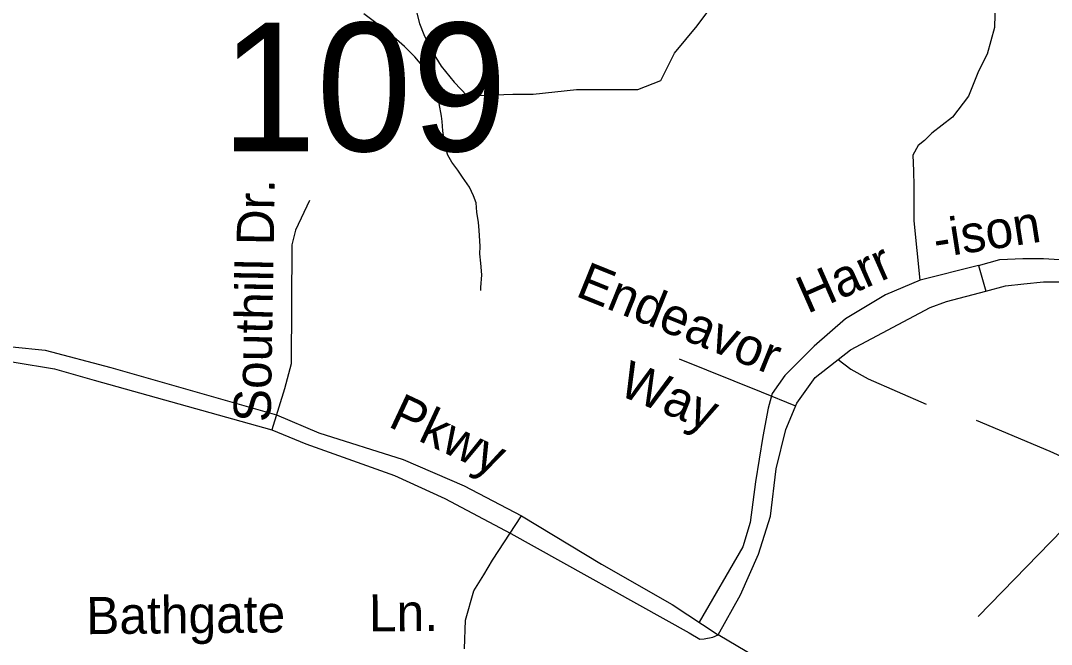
# Model space of a CAD drawing. Extents: x 2001466 to 2224147, y 644118 to 847247.
# Drawn here: x 2065634 to 2068269, y 756847 to 758441 of the extents above; entities that cross this region are included whole.
import ezdxf

# ---------------------------------------------------------------- set-up
doc = ezdxf.new("R2010")
doc.units = 0
for name, color, linetype in [('Exist Hydrographic Misc Water Feature', 7, 'Continuous'), ('Exist Road Non-System Type 51', 7, 'Continuous'), ('Exist Road Non-System Type 51 Label', 7, 'Continuous'), ('Exist Road Secondary Structure Standard Bridge Number Label', 7, 'Continuous')]:
    doc.layers.add(name, color=color, linetype=linetype)

msp = doc.modelspace()

# ---------------------------------------------------------------- linework, layer by layer
at = {"layer": 'Exist Hydrographic Misc Water Feature'}
msp.add_lwpolyline([(2066810.8, 757751.3), (2066810.8, 757759.4), (2066812.8, 757791.6), (2066810.6, 757821.5), (2066808.5, 757845.3), (2066808.7, 757863.6), (2066806.3, 757905.4), (2066804.6, 757925.5), (2066800.3, 757951.2), (2066798.5, 757975.5), (2066792.1, 757993.5), (2066782.1, 758015.3), (2066763.8, 758041.2), (2066751.9, 758059.2), (2066736.1, 758079), (2066726.1, 758097.2), (2066719.9, 758119.2), (2066716.1, 758141.3), (2066713.8, 758159.1), (2066712, 758183.3), (2066709.9, 758197), (2066704, 758229.2), (2066697.8, 758261.3), (2066691.4, 758277.3), (2066681.6, 758297.1), (2066665.6, 758320.9), (2066641.8, 758348.9), (2066615.6, 758374.8), (2066581.5, 758405.1), (2066555.5, 758424.9), (2066511.4, 758458.7)], dxfattribs=at)
at = {"layer": 'Exist Road Non-System Type 51'}
for p, q in [((2068083, 757815.6), (2068101.8, 757749.9)), ((2067317.3, 757577.1), (2067527.1, 757492.1)), ((2067527.1, 757492.1), (2067615, 757456.3)), ((2068408.3, 757254), (2068081.5, 756918.5))]:
    msp.add_line(p, q, dxfattribs=at)
for points in [[(2068122.4, 758511.7), (2068125.6, 758489.1), (2068123.4, 758423.7), (2068104.8, 758355.8), (2068082.8, 758311.6), (2068057, 758247.8), (2068016.7, 758194.1), (2067963.1, 758153.8), (2067944.3, 758135), (2067928.2, 758121.6), (2067914.8, 758097.5), (2067916.9, 758057), (2067917.1, 758017.9), (2067917.3, 757929.8), (2067932.9, 757777.8)], [(2066646.2, 758463.9), (2066653.5, 758433.7), (2066665, 758405.5), (2066682.2, 758369.1), (2066709.3, 758324.6), (2066742.5, 758283.9), (2066775.8, 758249.2), (2066892.1, 758253.3), (2066944.5, 758253.3), (2067055.1, 758265), (2067154.1, 758265), (2067212.3, 758265), (2067270.5, 758288.3), (2067305.5, 758358.2), (2067363.7, 758428.1), (2067398.6, 758474.7)], [(2066372.9, 757981.8), (2066337.3, 757905.9), (2066327.9, 757868), (2066325.5, 757564.3), (2066308.9, 757500.3), (2066276.4, 757395.2)], [(2068083, 757815.6), (2067933.6, 757778.1), (2067845.1, 757740.5), (2067743.2, 757678.8), (2067662.7, 757609), (2067587.6, 757533.8), (2067555.4, 757488.2), (2067544.7, 757450.6), (2067531.3, 757378.2), (2067512.5, 757262.8), (2067499.1, 757158.1), (2067480.3, 757096.4), (2067368.4, 756903.6)], [(2068083, 757815.6), (2068137.4, 757830.4), (2068196.4, 757833.1), (2068248.7, 757833.1), (2068330.5, 757827.7), (2068397.6, 757818.3), (2068451.2, 757802.2), (2068498.2, 757788.8), (2068542.4, 757774), (2068594.7, 757751.2), (2068633.6, 757728.4)], [(2068101.8, 757749.9), (2068151.4, 757763.3), (2068198.3, 757768.7), (2068249.3, 757774), (2068327, 757774), (2068388.7, 757760.6), (2068439.7, 757744.5), (2068478.6, 757733.8), (2068512.9, 757720.4), (2068534.9, 757709.6), (2068600.1, 757676.1)], [(2067417.6, 756871.6), (2067474, 756973.8), (2067520.7, 757077.7), (2067551.3, 757175.1), (2067565.7, 757295.9), (2067589.9, 757395.8), (2067618, 757463.8), (2067665.5, 757529), (2067755.6, 757599.9), (2067959.2, 757707.8), (2068001.2, 757723.1), (2068101.8, 757749.9)], [(2065113, 757635.8), (2065180.9, 757634.1), (2065292.3, 757619.9), (2065472.6, 757612.8), (2065612.3, 757607.5), (2065697.2, 757598.7), (2065865.2, 757554.4), (2066288.1, 757434.1), (2066396.7, 757388.1), (2066612.4, 757319.1), (2066768, 757251.9), (2066914.7, 757175.8), (2067119.5, 757052), (2067299.3, 756948.6), (2067417.6, 756871.6)], [(2063432.6, 757082), (2063552.8, 757142.2), (2063865.1, 757326.2), (2064066.6, 757430.6), (2064277.1, 757515.5), (2064524.2, 757575.7), (2064679.8, 757593.4), (2064920.3, 757598.7), (2065167.8, 757588.1), (2065327.7, 757581), (2065476.2, 757573.9), (2065617.6, 757568.6), (2065720.5, 757550.9), (2065822.7, 757522.6), (2066276.4, 757395.2), (2066363.4, 757359.8), (2066589.7, 757278.4), (2066718.8, 757220), (2066887.2, 757130.2), (2067343.5, 756876.3)], [(2067724.1, 757575.1), (2067756.8, 757550.1), (2067800.8, 757526.1), (2067949, 757461.1)], [(2068077.1, 757419.7), (2068264.8, 757341), (2068342.1, 757305.7), (2068381.8, 757280.9), (2068408.3, 757254)], [(2066769.1, 756835.7), (2066771.1, 756908.7), (2066792.7, 756983.6), (2066818.4, 757025), (2066840.8, 757062.5), (2066914.7, 757175.8)], [(2067343.5, 756876.3), (2067370.4, 756860.2), (2067381.1, 756861.5), (2067403.9, 756865.5), (2067417.6, 756871.6)], [(2068156.4, 756178.6), (2068067.8, 756231), (2067994.6, 756281.7), (2067931.9, 756351), (2067860.2, 756468.5), (2067792.7, 756575.2), (2067721, 756664.6), (2067614, 756754.8), (2067417.6, 756871.6)]]:
    msp.add_lwpolyline(points, dxfattribs=at)

# ---------------------------------------------------------------- texts
at = {"layer": 'Exist Road Non-System Type 51 Label'}
for s, rotation, p in [('Southill Dr.', 88.9867, (2066273.3, 757414.4)), ('-ison', 8.8005, (2067974.4, 757834.5)), ('Harr', 23.7872, (2067645.1, 757691.1)), ('Endeavor', 337.9654, (2067049.8, 757738.4)), ('Way', 337.9654, (2067157.9, 757486)), ('Pkwy', 334.8716, (2066570.8, 757405)), ('Bathgate ', 0.5512, (2065802.4, 756873)), ('Ln.', 0.5512, (2066525, 756879.9))]:
    msp.add_text(s, height=95, rotation=rotation, dxfattribs=at).set_placement(p)
at = {"layer": 'Exist Road Secondary Structure Standard Bridge Number Label'}
msp.add_text('109', height=328.08, dxfattribs=at).set_placement((2066146.2, 758107.5))

doc.saveas('drawing.dxf')
